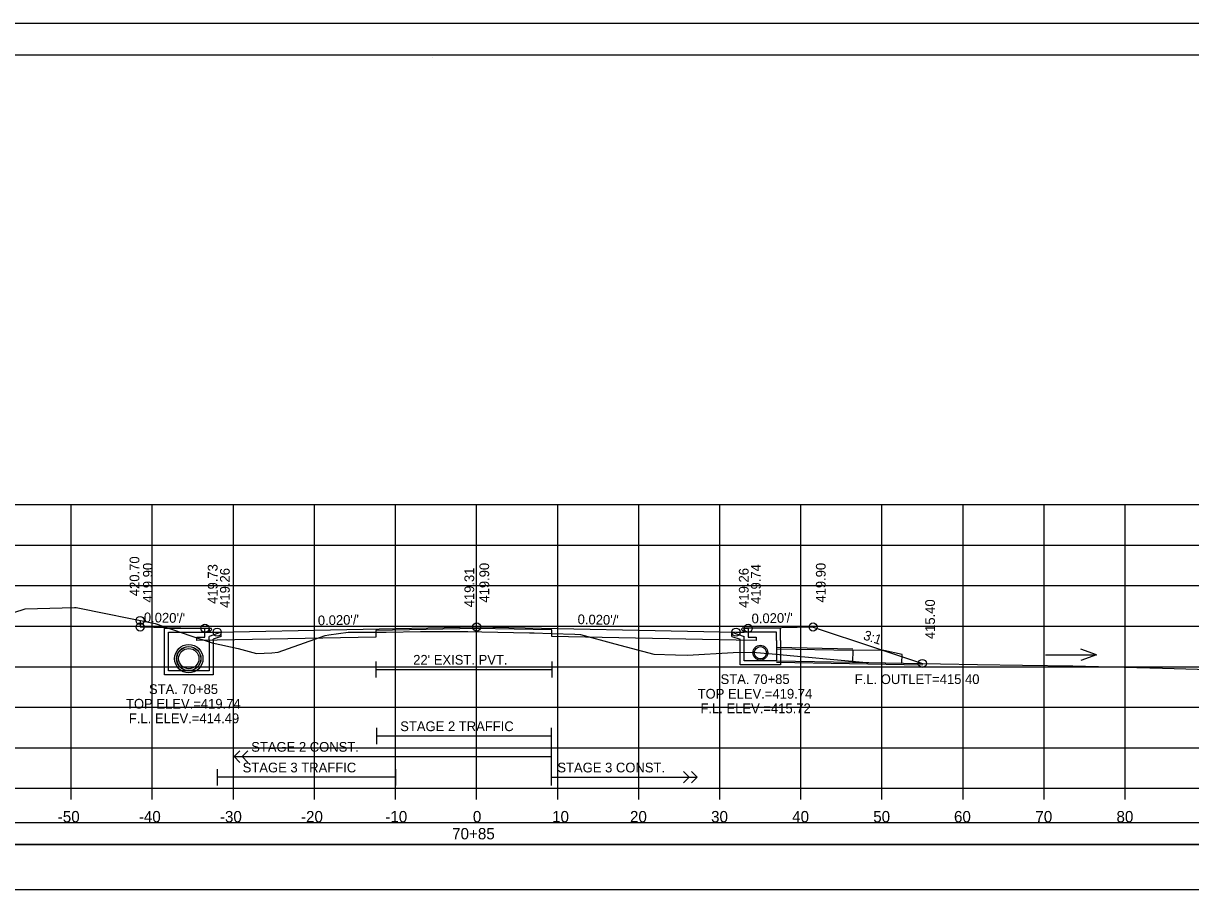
# Model space of a CAD drawing. Extents: x 1371057 to 1372761, y 380005 to 390517.
# Drawn here: x 1371171.6 to 1371315.6, y 386297.1 to 386405.2 of the extents above; entities that cross this region are included whole.
import ezdxf

# ---------------------------------------------------------------- set-up
doc = ezdxf.new("R2010")
doc.units = 0
for name, color, linetype in [('R_Alt Surface', 7, 'Continuous'), ('R_Axis', 7, 'Continuous'), ('R_Axis Annot', 7, 'Continuous'), ('R_Border', 7, 'Continuous'), ('R_Detour', 7, 'Continuous'), ('R_Dimension', 7, 'Continuous'), ('R_Exist Surface', 7, 'Continuous'), ('R_Fin Surface', 7, 'Continuous'), ('R_Grid', 7, 'Continuous'), ('R_No Plot', 7, 'Continuous'), ('R_Striping', 7, 'Continuous'), ('R_Water', 7, 'Continuous'), ('R_Water Annot', 7, 'Continuous'), ('R_Xsect Elev', 7, 'Continuous'), ('R_Xsect Slope', 7, 'Continuous')]:
    doc.layers.add(name, color=color, linetype=linetype)

msp = doc.modelspace()

# ---------------------------------------------------------------- linework, layer by layer
at = {"layer": 'R_Alt Surface'}
for points in [[(1371261.03, 386330.6), (1371261.03, 386329.52), (1371262.03, 386329.5), (1371262.03, 386329.07), (1371259.53, 386329.12), (1371236.79, 386329.57), (1371236.79, 386330.4), (1371227.53, 386330.59), (1371215.12, 386330.34), (1371215.12, 386329.51), (1371195.53, 386329.12), (1371193.03, 386329.07), (1371193.03, 386329.5), (1371194.03, 386329.52), (1371194.03, 386330.6)], [(1371215.12, 386326.51), (1371215.12, 386324.51)], [(1371215.12, 386325.51), (1371236.79, 386325.51)], [(1371236.79, 386326.51), (1371236.79, 386324.51)]]:
    msp.add_lwpolyline(points, dxfattribs=at)
at = {"layer": 'R_Axis'}
for p, q in [((1371077.53, 386310.86), (1371377.53, 386310.86)), ((1371177.53, 386309.46), (1371177.53, 386310.86)), ((1371187.53, 386309.46), (1371187.53, 386310.86)), ((1371197.53, 386309.46), (1371197.53, 386310.86)), ((1371207.53, 386309.46), (1371207.53, 386310.86)), ((1371217.53, 386309.46), (1371217.53, 386310.86)), ((1371227.53, 386309.46), (1371227.53, 386310.86)), ((1371237.53, 386309.46), (1371237.53, 386310.86)), ((1371247.53, 386309.46), (1371247.53, 386310.86)), ((1371257.53, 386309.46), (1371257.53, 386310.86)), ((1371267.53, 386309.46), (1371267.53, 386310.86)), ((1371277.53, 386309.46), (1371277.53, 386310.86)), ((1371287.53, 386309.46), (1371287.53, 386310.86)), ((1371297.53, 386309.46), (1371297.53, 386310.86)), ((1371307.53, 386309.46), (1371307.53, 386310.86))]:
    msp.add_line(p, q, dxfattribs=at)
at = {"layer": 'R_Border'}
for p, q in [((1371069.53, 386401.32), (1371385.71, 386401.32)), ((1371222.05, 386401.06), (1371222.05, 386401.06)), ((1371222.05, 386401.06), (1371222.05, 386401.06))]:
    msp.add_line(p, q, dxfattribs=at)
at = {"layer": 'R_Detour'}
msp.add_lwpolyline([(1371074.38, 386303.91), (1371380.69, 386303.91), (1371380.69, 386306.61), (1371074.38, 386306.61)], close=True, dxfattribs=at)
at = {"layer": 'R_Dimension'}
msp.add_lwpolyline([(1371074.38, 386298.39), (1371380.69, 386298.39), (1371380.69, 386303.91), (1371074.38, 386303.91)], close=True, dxfattribs=at)
at = {"layer": 'R_Exist Surface'}
msp.add_lwpolyline([(1371163.91, 386330.46), (1371171.84, 386333), (1371177.95, 386333.16), (1371178.13, 386333.16), (1371178.54, 386333.08), (1371187.89, 386331.19), (1371192.3, 386329.65), (1371194.9, 386328.8), (1371198.12, 386328.09), (1371200.38, 386327.5), (1371202.29, 386327.58), (1371203.06, 386327.66), (1371207.59, 386329.26), (1371208.85, 386329.7), (1371209.29, 386329.79), (1371211.69, 386330.1), (1371214.4, 386330.11), (1371215.12, 386330.12), (1371215.12, 386330.12), (1371216.39, 386330.13), (1371220.59, 386330.18), (1371221.93, 386330.19), (1371225.89, 386330.19), (1371225.89, 386330.19), (1371225.89, 386330.19), (1371225.98, 386330.19), (1371226.45, 386330.19), (1371228.19, 386330.16), (1371234.05, 386330.05), (1371234.63, 386330.04), (1371236.74, 386329.97), (1371236.79, 386329.97), (1371239.64, 386329.87), (1371240.33, 386329.84), (1371244.59, 386328.69), (1371249.4, 386327.39), (1371252.08, 386327.33), (1371253.53, 386327.29), (1371259.19, 386327.6), (1371261.54, 386327.66), (1371263.97, 386327.43), (1371275.63, 386326.39), (1371289.32, 386326.14), (1371294.86, 386326.05), (1371301.07, 386325.95), (1371312.14, 386325.67), (1371317.89, 386325.51)], dxfattribs=at)
at = {"layer": 'R_Fin Surface'}
msp.add_lwpolyline([(1371186.03, 386331.56), (1371186.03, 386330.76), (1371191.03, 386330.66), (1371192.4, 386330.63), (1371194.03, 386330.6), (1371194.53, 386330.6), (1371194.53, 386330.3), (1371194.54, 386330.1), (1371195.53, 386330.12), (1371227.53, 386330.76), (1371259.53, 386330.12), (1371260.53, 386330.1), (1371260.53, 386330.24), (1371260.53, 386330.6), (1371260.68, 386330.6), (1371261.03, 386330.6), (1371264.03, 386330.66), (1371265.16, 386330.68), (1371269.02, 386330.76), (1371269.03, 386330.76), (1371269.05, 386330.75), (1371276.72, 386328.19), (1371282.51, 386326.26)], dxfattribs=at)
at = {"layer": 'R_Grid'}
for p, q in [((1371077.53, 386345.86), (1371377.53, 386345.86)), ((1371177.53, 386310.86), (1371177.53, 386345.86)), ((1371187.53, 386310.86), (1371187.53, 386345.86)), ((1371197.53, 386310.86), (1371197.53, 386345.86)), ((1371207.53, 386310.86), (1371207.53, 386345.86)), ((1371217.53, 386310.86), (1371217.53, 386345.86)), ((1371227.53, 386310.86), (1371227.53, 386345.86)), ((1371237.53, 386310.86), (1371237.53, 386345.86)), ((1371247.53, 386310.86), (1371247.53, 386345.86)), ((1371257.53, 386310.86), (1371257.53, 386345.86)), ((1371267.53, 386310.86), (1371267.53, 386345.86)), ((1371277.53, 386310.86), (1371277.53, 386345.86)), ((1371287.53, 386310.86), (1371287.53, 386345.86)), ((1371297.53, 386310.86), (1371297.53, 386345.86)), ((1371307.53, 386310.86), (1371307.53, 386345.86)), ((1371077.53, 386340.86), (1371377.53, 386340.86)), ((1371077.53, 386335.86), (1371377.53, 386335.86)), ((1371077.53, 386330.86), (1371377.53, 386330.86)), ((1371077.53, 386325.86), (1371377.53, 386325.86)), ((1371077.53, 386320.86), (1371377.53, 386320.86)), ((1371077.53, 386315.86), (1371377.53, 386315.86)), ((1371077.53, 386310.86), (1371377.53, 386310.86))]:
    msp.add_line(p, q, dxfattribs=at)
at = {"layer": 'R_No Plot'}
for p, q in [((1371057.13, 386405.22), (1371390.46, 386405.22)), ((1371264.53, 386328.25), (1371273.93, 386328.08)), ((1371264.53, 386326.41), (1371282.52, 386326.1))]:
    msp.add_line(p, q, dxfattribs=at)
for points in [[(1371057.12, 386405.22), (1371390.46, 386405.22), (1371390.46, 386191.88), (1371057.12, 386191.88)], [(1371303.45, 386401.32), (1371323.07, 386401.32), (1371323.07, 386391.44), (1371339.18, 386391.44), (1371362.38, 386391.44), (1371362.5, 386363.28), (1371385.71, 386363.28), (1371385.71, 386195.86), (1371069.53, 386195.86), (1371069.53, 386401.32)]]:
    msp.add_lwpolyline(points, close=True, dxfattribs=at)
for centre, radius in [((1371186.03, 386331.56), 0.5), ((1371186.03, 386330.76), 0.5), ((1371227.53, 386330.76), 0.5), ((1371269.03, 386330.76), 0.5), ((1371194.03, 386330.6), 0.5), ((1371195.53, 386330.12), 0.5), ((1371259.53, 386330.12), 0.5), ((1371261.03, 386330.6), 0.5), ((1371192.03, 386326.85), 1.75), ((1371262.53, 386327.58), 0.917), ((1371192.03, 386326.85), 1.48), ((1371282.51, 386326.26), 0.5)]:
    msp.add_circle(centre, radius, dxfattribs=at)
at = {"layer": 'R_Striping'}
for p, q in [((1371215.18, 386318.31), (1371215.18, 386316.31)), ((1371236.73, 386318.31), (1371236.73, 386311.22)), ((1371215.18, 386317.31), (1371236.73, 386317.31)), ((1371197.61, 386314.77), (1371198.32, 386315.47)), ((1371198.61, 386314.77), (1371199.32, 386315.47)), ((1371197.61, 386314.77), (1371236.73, 386314.77)), ((1371198.32, 386314.06), (1371197.61, 386314.77)), ((1371199.32, 386314.06), (1371198.61, 386314.77)), ((1371195.53, 386313.22), (1371195.53, 386311.22)), ((1371217.53, 386313.22), (1371217.53, 386311.22)), ((1371253.73, 386312.22), (1371253.03, 386312.93)), ((1371254.73, 386312.22), (1371254.03, 386312.93)), ((1371217.53, 386312.22), (1371195.53, 386312.22)), ((1371236.73, 386312.22), (1371254.73, 386312.22)), ((1371236.77, 386312.22), (1371246.77, 386312.22)), ((1371253.03, 386311.52), (1371253.73, 386312.22)), ((1371254.03, 386311.52), (1371254.73, 386312.22))]:
    msp.add_line(p, q, dxfattribs=at)
at = {"layer": 'R_Water'}
for p, q in [((1371189.03, 386330.6), (1371194.78, 386330.6)), ((1371189.03, 386329.1), (1371189.03, 386330.6)), ((1371189.53, 386329.1), (1371189.53, 386330.1)), ((1371189.53, 386330.1), (1371194.53, 386330.1)), ((1371194.86, 386330.43), (1371194.53, 386330.1)), ((1371196.03, 386330.12), (1371194.53, 386329.6)), ((1371194.86, 386330.43), (1371194.78, 386330.6)), ((1371259.03, 386330.12), (1371260.53, 386329.6)), ((1371260.2, 386330.43), (1371260.28, 386330.6)), ((1371260.2, 386330.43), (1371260.53, 386330.1)), ((1371265.03, 386330.6), (1371260.28, 386330.6)), ((1371264.53, 386330.1), (1371260.53, 386330.1)), ((1371264.53, 386329.1), (1371264.53, 386330.1)), ((1371265.03, 386329.1), (1371265.03, 386330.6)), ((1371194.53, 386329.1), (1371194.53, 386329.6)), ((1371196.03, 386329.59), (1371195.03, 386329.24)), ((1371195.03, 386329.1), (1371195.03, 386329.24)), ((1371259.03, 386329.59), (1371260.03, 386329.24)), ((1371260.03, 386329.1), (1371260.03, 386329.24)), ((1371260.53, 386329.1), (1371260.53, 386329.6)), ((1371264.53, 386328.08), (1371273.93, 386327.91)), ((1371264.53, 386326.58), (1371273.9, 386326.41))]:
    msp.add_line(p, q, dxfattribs=at)
for points in [[(1371196.03, 386329.59), (1371196.03, 386330.12)], [(1371259.03, 386329.59), (1371259.03, 386330.12)], [(1371195.03, 386329.1), (1371195.03, 386324.85), (1371192.03, 386324.85), (1371189.03, 386324.85), (1371189.03, 386329.1)], [(1371194.53, 386329.1), (1371194.53, 386325.35), (1371192.03, 386325.35), (1371189.53, 386325.35), (1371189.53, 386329.1)], [(1371265.03, 386329.1), (1371265.03, 386326.08), (1371262.53, 386326.08), (1371260.03, 386326.08), (1371260.03, 386329.1)], [(1371264.53, 386329.1), (1371264.53, 386326.58), (1371262.53, 386326.58), (1371260.53, 386326.58), (1371260.53, 386329.1)]]:
    msp.add_lwpolyline(points, dxfattribs=at)
msp.add_lwpolyline([(1371273.93, 386327.91), (1371273.9, 386326.41), (1371279.98, 386326.31), (1371280, 386327.35), (1371277.76, 386327.85)], close=True, dxfattribs=at)
for centre, radius in [((1371192.03, 386326.85), 1.5), ((1371192.03, 386326.85), 1.25), ((1371262.53, 386327.58), 0.75)]:
    msp.add_circle(centre, radius, dxfattribs=at)
at = {"layer": 'R_Water Annot'}
for p, q in [((1371297.7, 386327.32), (1371303.98, 386327.32)), ((1371303.98, 386327.32), (1371302.06, 386328.02)), ((1371303.98, 386327.32), (1371302.06, 386326.62))]:
    msp.add_line(p, q, dxfattribs=at)
at = {"layer": 'R_Xsect Elev'}
msp.add_line((1371227.53, 386330.18), (1371227.53, 386340.18), dxfattribs=at)

# ---------------------------------------------------------------- texts
at = {"layer": 'R_Axis Annot'}
for s, p in [('-50', (1371175.87, 386306.66)), ('-40', (1371185.87, 386306.66)), ('-30', (1371195.87, 386306.66)), ('-20', (1371205.87, 386306.66)), ('-10', (1371216.27, 386306.66)), ('0', (1371227.07, 386306.66)), ('10', (1371236.84, 386306.66)), ('20', (1371246.45, 386306.66)), ('30', (1371256.45, 386306.66)), ('40', (1371266.45, 386306.66)), ('50', (1371276.45, 386306.66)), ('60', (1371286.41, 386306.66)), ('70', (1371296.45, 386306.66)), ('80', (1371306.45, 386306.66)), ('70+85', (1371224.51, 386304.56))]:
    msp.add_text(s, height=1.4, dxfattribs=at).set_placement(p)
at = {"layer": 'R_Striping'}
for s, p in [('STAGE 2 TRAFFIC', (1371218.11, 386317.91)), ('STAGE 2 CONST.', (1371199.73, 386315.37)), ('STAGE 3 TRAFFIC', (1371198.68, 386312.82)), ('STAGE 3 CONST.', (1371237.49, 386312.82))]:
    msp.add_text(s, height=1.2, dxfattribs=at).set_placement(p)
at = {"layer": 'R_Water'}
msp.add_text("22' EXIST. PVT.", height=1.2, dxfattribs=at).set_placement((1371219.71, 386326.11))
at = {"layer": 'R_Water Annot'}
for s, p in [('STA. 70+85', (1371257.62, 386323.72)), ('F.L. OUTLET=415.40', (1371274.17, 386323.72)), ('STA. 70+85', (1371187.12, 386322.49)), ('TOP ELEV.=419.74', (1371254.79, 386321.92)), ('TOP ELEV.=419.74', (1371184.29, 386320.69)), ('F.L. ELEV.=415.72', (1371255.14, 386320.12)), ('F.L. ELEV.=414.49', (1371184.64, 386318.89))]:
    msp.add_text(s, height=1.2, dxfattribs=at).set_placement(p)
at = {"layer": 'R_Xsect Elev'}
for s, p in [('420.70', (1371185.93, 386334.56)), ('419.90', (1371187.58, 386333.76)), ('419.90', (1371229.08, 386333.76)), ('419.74', (1371262.58, 386333.6)), ('419.90', (1371270.58, 386333.76)), ('419.73', (1371195.58, 386333.6)), ('419.26', (1371197.08, 386333.12)), ('419.31', (1371227.23, 386333.18)), ('419.26', (1371261.08, 386333.12)), ('415.40', (1371284.06, 386329.26))]:
    msp.add_text(s, height=1.2, rotation=90, dxfattribs=at).set_placement(p)
at = {"layer": 'R_Xsect Slope'}
for s, rotation, p in [("0.020'/'", 358.8543, (1371186.48, 386331.35)), ("0.020'/'", 1.1458, (1371207.96, 386330.96)), ("0.020'/'", 358.8542, (1371239.98, 386331.11)), ("0.020'/'", 1.1458, (1371261.46, 386331.2)), ('3:1', 341.5625, (1371275.14, 386329.25))]:
    msp.add_text(s, height=1.2, rotation=rotation, dxfattribs=at).set_placement(p)

doc.saveas('drawing.dxf')
